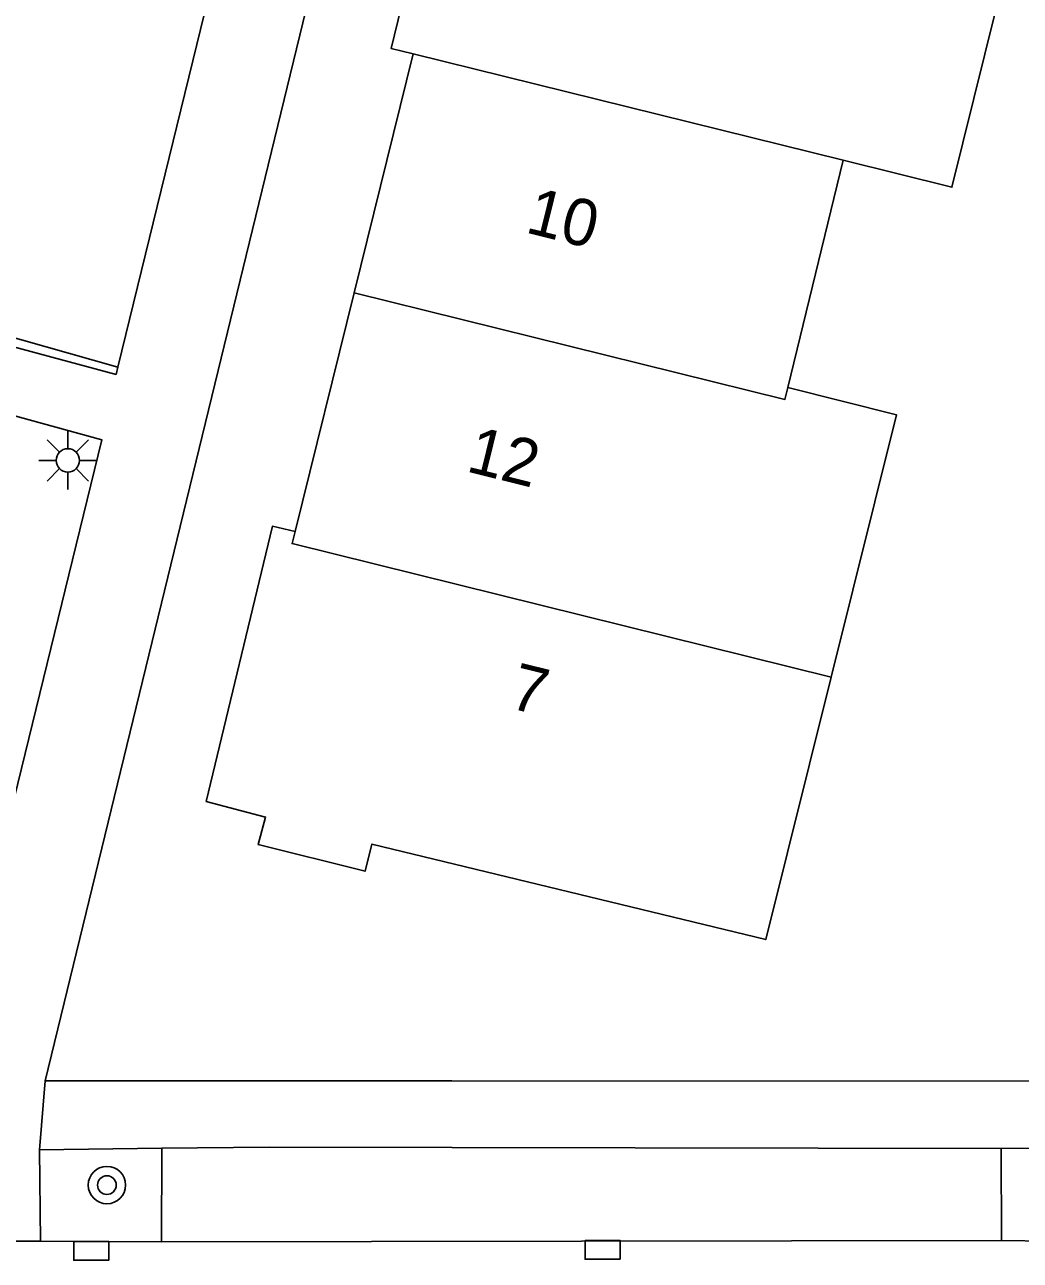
# Model space of a CAD drawing. Extents: x 125000 to 129004, y 397500 to 399008.
# Drawn here: x 126989.08 to 127010.41, y 398070.78 to 398097.25 of the extents above; entities that cross this region are included whole.
import ezdxf

# ---------------------------------------------------------------- set-up
doc = ezdxf.new("R2010")
doc.units = 0
for name, color, linetype in [('gg-afsc-haag', 7, 'Continuous'), ('gg-afsc-hekwerk', 7, 'Continuous'), ('gg-anno-huisnummerreeks BGT', 7, 'Continuous'), ('gg-bbg-hoofdgebouw', 7, 'Continuous'), ('gg-bbg-tussenscheiding', 7, 'Continuous'), ('gg-knt-verharding', 7, 'Continuous'), ('gg-knt-verharding nz', 7, 'Continuous'), ('gt-grn-weggrens', 7, 'Continuous'), ('gt-symb-boom', 7, 'Continuous'), ('gt-symb-kolk', 7, 'Continuous'), ('gt-symb-lichtmast', 7, 'Continuous')]:
    doc.layers.add(name, color=color, linetype=linetype)

# ---------------------------------------------------------------- blocks, each defined once
blk = doc.blocks.new('gt0-LMAST')
at = {"layer": 'gt-symb-lichtmast'}
for p, q in [((-0.005, 0.246), (-0.005, 0.621)), ((-0.182, 0.173), (-0.447, 0.438)), ((0.172, 0.173), (0.437, 0.438)), ((-0.255, -0.004), (-0.63, -0.004)), ((-0.182, -0.181), (-0.447, -0.446)), ((-0.005, -0.254), (-0.005, -0.629)), ((0.437, -0.446), (0.172, -0.181)), ((0.245, -0.004), (0.62, -0.004))]:
    blk.add_line(p, q, dxfattribs=at)
blk.add_circle((-0.005, -0.004), 0.25, dxfattribs=at)
blk = doc.blocks.new('gt0-BOOM')
at = {"layer": 'gt-symb-boom'}
for radius in [0.4, 0.2]:
    blk.add_circle((0, 0), radius, dxfattribs=at)
blk = doc.blocks.new('gt0-KOLK')
at = {"layer": 'gt-symb-kolk'}
blk.add_lwpolyline([(0, 0), (0.375, 0), (0.375, 0.4), (-0.375, 0.4), (-0.375, 0), (0, 0)], dxfattribs=at)

msp = doc.modelspace()

# ---------------------------------------------------------------- linework, layer by layer
at = {"layer": 'gg-afsc-haag'}
msp.add_line((126983.311, 398092.105), (126991.073, 398089.915), dxfattribs=at)
at = {"layer": 'gg-afsc-hekwerk'}
msp.add_line((127013.657, 398074.619), (126998.225, 398074.63), dxfattribs=at)
at = {"layer": 'gg-bbg-hoofdgebouw'}
for p, q in [((126996.136, 398091.51), (126997.403, 398096.629)), ((127006.614, 398094.346), (127005.428, 398089.476)), ((126994.868, 398086.391), (126996.136, 398091.51))]:
    msp.add_line(p, q, dxfattribs=at)
for points in [[(126997.403, 398096.629), (126996.928, 398096.744), (126998.321, 398102.457)], [(127010.359, 398099.476), (127008.943, 398093.768), (127006.614, 398094.346)], [(127005.428, 398089.476), (127007.756, 398088.896), (127006.356, 398083.274)], [(126992.967, 398080.611), (126994.382, 398086.507), (126994.868, 398086.391)], [(127006.356, 398083.274), (127004.956, 398077.651), (126996.516, 398079.7), (126996.371, 398079.117), (126994.076, 398079.687), (126994.238, 398080.277), (126992.967, 398080.611)]]:
    msp.add_lwpolyline(points, dxfattribs=at)
at = {"layer": 'gg-bbg-tussenscheiding'}
msp.add_line((126997.403, 398096.629), (127006.614, 398094.346), dxfattribs=at)
for points in [[(126996.136, 398091.51), (127005.367, 398089.224), (127005.428, 398089.476)], [(127006.356, 398083.274), (126994.804, 398086.134), (126994.868, 398086.391)]]:
    msp.add_lwpolyline(points, dxfattribs=at)
at = {"layer": 'gg-knt-verharding'}
for p, q in [((127002.659, 398128.583), (126989.515, 398074.63)), ((126996.9, 398113.713), (126991.073, 398089.915)), ((126989.515, 398074.63), (126998.225, 398074.63)), ((126989.395, 398073.151), (126992.013, 398073.187)), ((126992.013, 398073.187), (126992.006, 398071.18)), ((126994.311, 398073.208), (126992.013, 398073.187)), ((126994.311, 398073.208), (127010.003, 398073.175)), ((127010.003, 398073.175), (127010.004, 398071.204)), ((126989.413, 398071.194), (126989.395, 398073.151)), ((126989.413, 398071.194), (126987.386, 398071.191)), ((126992.006, 398071.18), (126989.413, 398071.194)), ((127010.004, 398071.204), (127013.552, 398071.158))]:
    msp.add_line(p, q, dxfattribs=at)
for points in [[(126991.073, 398089.915), (126991.035, 398089.76), (126982.71, 398092.002)], [(126985.777, 398074.59), (126987.356, 398074.595), (126990.726, 398088.359), (126985.711, 398089.734), (126983.229, 398082.126), (126980.572, 398074.575), (126981.581, 398074.578)], [(127013.552, 398071.158), (127013.529, 398073.199), (127010.003, 398073.175)]]:
    msp.add_lwpolyline(points, dxfattribs=at)
at = {"layer": 'gg-knt-verharding nz'}
msp.add_line((126992.006, 398071.18), (127010.004, 398071.204), dxfattribs=at)
at = {"layer": 'gt-grn-weggrens'}
msp.add_line((126989.515, 398074.63), (126989.395, 398073.151), dxfattribs=at)

# ---------------------------------------------------------------- block references
at = {"layer": 'gt-symb-boom'}
msp.add_blockref('gt0-BOOM', (126990.837, 398072.393), dxfattribs=at)
at = {"layer": 'gt-symb-kolk'}
for p, rotation in [((126990.501, 398071.183), 179.87895275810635), ((127001.459, 398071.206), -179.9435112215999)]:
    msp.add_blockref('gt0-KOLK', p, dxfattribs=dict(at, rotation=rotation))
at = {"layer": 'gt-symb-lichtmast'}
msp.add_blockref('gt0-LMAST', (126990.005, 398087.922), dxfattribs=at)

# ---------------------------------------------------------------- texts
at = {"layer": 'gg-anno-huisnummerreeks BGT'}
for s, p in [('10', (126999.778, 398092.807)), ('12', (126998.51, 398087.688)), ('7', (126999.423, 398082.622))]:
    msp.add_text(s, height=1, rotation=346.1, dxfattribs=at).set_placement(p)

doc.saveas('drawing.dxf')
